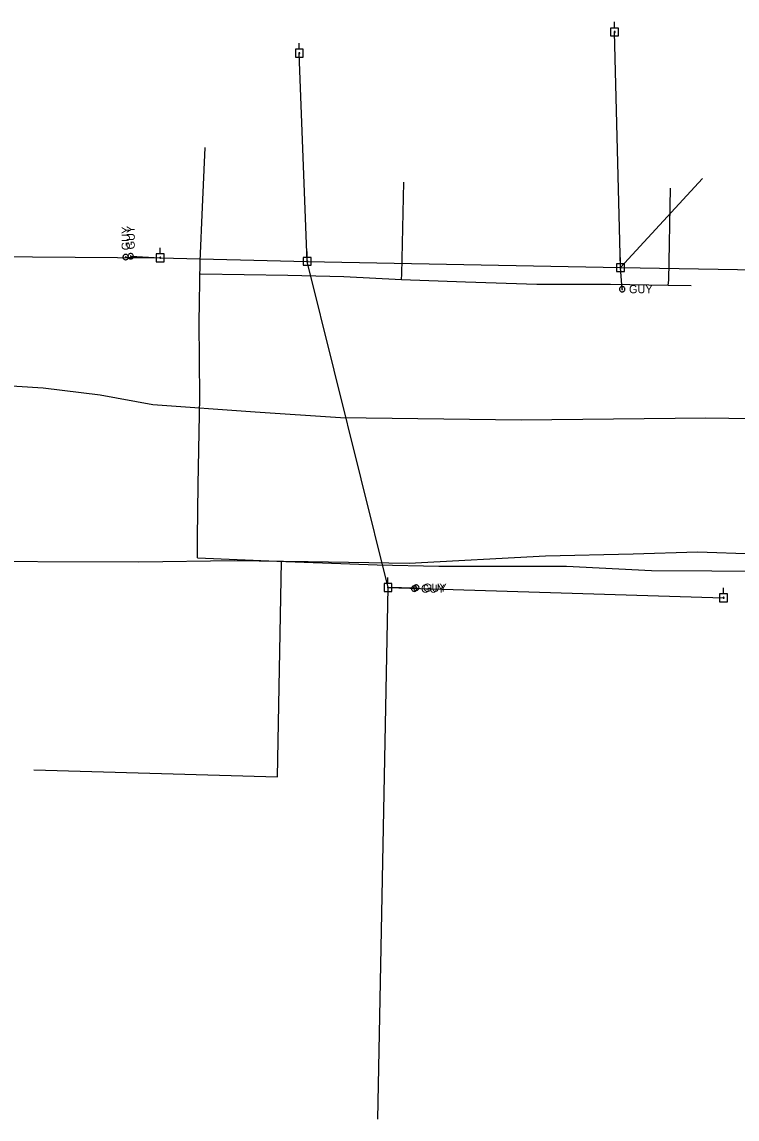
# Model space of a CAD drawing. Extents: x 596028 to 606371, y 330010 to 403088.
# Drawn here: x 603461 to 603799, y 339025 to 339544 of the extents above; entities that cross this region are included whole.
import ezdxf

# ---------------------------------------------------------------- set-up
doc = ezdxf.new("R2010")
doc.units = 0
for name, color, linetype in [('E_FTMS_Conduit', 7, 'Continuous'), ('E_UTL_EGuyWire', 7, 'Continuous'), ('E_UTL_EPowerPole', 7, 'Continuous'), ('E_UTL_G_UG', 7, 'Continuous'), ('E_UTL_Overhead', 7, 'Continuous'), ('E_UTL_T_UG', 7, 'Continuous'), ('E_UTL_TV', 7, 'Continuous')]:
    doc.layers.add(name, color=color, linetype=linetype)

msp = doc.modelspace()

# ---------------------------------------------------------------- linework, layer by layer
at = {"layer": 'E_FTMS_Conduit'}
msp.add_lwpolyline([(602734.83, 339386.85), (602813.61, 339385.3), (602877.22, 339384.86), (603008.1, 339380.74), (603053.18, 339379.73), (603103.48, 339378.61), (603138.89, 339376), (603156.98, 339374.04), (603204.89, 339372.51), (603286.22, 339373.29), (603355.63, 339373.86), (603395.21, 339373.58), (603428.42, 339373.37), (603470.92, 339370.64), (603497.85, 339367.32), (603522.71, 339362.77), (603571.07, 339359.28), (603611.36, 339356.61), (603696.77, 339355.53), (603784.05, 339356.58), (603816.69, 339356.04), (603863.31, 339357.46), (603900.77, 339355.46), (603953.03, 339359.31)], dxfattribs=at)
at = {"layer": 'E_UTL_EGuyWire'}
for p, q in [((603509.87, 339432.48), (603526.19, 339432.14)), ((603512.23, 339432.87), (603526.19, 339432.14)), ((603744.47, 339417.3), (603743.72, 339427.47)), ((603646.71, 339276.03), (603633.83, 339276.31)), ((603647.19, 339276.25), (603646.22, 339275.8))]:
    msp.add_line(p, q, dxfattribs=at)
for points in [[(603509.87, 339433.76), (603509.63, 339433.74), (603509.39, 339433.67), (603509.18, 339433.56), (603508.98, 339433.41), (603508.82, 339433.22), (603508.7, 339433.01), (603508.62, 339432.78), (603508.59, 339432.54), (603508.6, 339432.3), (603508.66, 339432.06), (603508.76, 339431.84), (603508.9, 339431.64), (603509.08, 339431.47), (603509.28, 339431.34), (603509.51, 339431.25), (603509.75, 339431.2), (603509.99, 339431.2), (603510.23, 339431.25), (603510.46, 339431.34), (603510.66, 339431.47), (603510.84, 339431.64), (603510.98, 339431.84), (603511.08, 339432.06), (603511.14, 339432.3), (603511.15, 339432.54), (603511.12, 339432.78), (603511.04, 339433.01), (603510.92, 339433.22), (603510.76, 339433.41), (603510.56, 339433.56), (603510.35, 339433.67), (603510.11, 339433.74), (603509.87, 339433.76)], [(603509.87, 339432.64), (603509.84, 339432.64), (603509.81, 339432.63), (603509.78, 339432.61), (603509.76, 339432.6), (603509.74, 339432.57), (603509.72, 339432.55), (603509.71, 339432.52), (603509.71, 339432.49), (603509.71, 339432.46), (603509.72, 339432.43), (603509.73, 339432.4), (603509.75, 339432.37), (603509.77, 339432.35), (603509.8, 339432.34), (603509.82, 339432.33), (603509.85, 339432.32), (603509.89, 339432.32), (603509.92, 339432.33), (603509.94, 339432.34), (603509.97, 339432.35), (603509.99, 339432.37), (603510.01, 339432.4), (603510.02, 339432.43), (603510.03, 339432.46), (603510.03, 339432.49), (603510.03, 339432.52), (603510.02, 339432.55), (603510, 339432.57), (603509.98, 339432.6), (603509.96, 339432.61), (603509.93, 339432.63), (603509.9, 339432.64), (603509.87, 339432.64)], [(603512.23, 339434.15), (603511.99, 339434.13), (603511.75, 339434.06), (603511.54, 339433.95), (603511.35, 339433.8), (603511.19, 339433.61), (603511.06, 339433.4), (603510.98, 339433.17), (603510.95, 339432.93), (603510.96, 339432.68), (603511.02, 339432.45), (603511.12, 339432.23), (603511.26, 339432.03), (603511.44, 339431.86), (603511.64, 339431.73), (603511.87, 339431.64), (603512.11, 339431.59), (603512.35, 339431.59), (603512.59, 339431.64), (603512.82, 339431.73), (603513.02, 339431.86), (603513.2, 339432.03), (603513.34, 339432.23), (603513.44, 339432.45), (603513.5, 339432.68), (603513.51, 339432.93), (603513.48, 339433.17), (603513.4, 339433.4), (603513.28, 339433.61), (603513.12, 339433.8), (603512.92, 339433.95), (603512.71, 339434.06), (603512.47, 339434.13), (603512.23, 339434.15)], [(603512.23, 339433.03), (603512.2, 339433.02), (603512.17, 339433.02), (603512.14, 339433), (603512.12, 339432.98), (603512.1, 339432.96), (603512.09, 339432.93), (603512.08, 339432.9), (603512.07, 339432.87), (603512.07, 339432.84), (603512.08, 339432.81), (603512.09, 339432.79), (603512.11, 339432.76), (603512.13, 339432.74), (603512.16, 339432.72), (603512.19, 339432.71), (603512.22, 339432.71), (603512.25, 339432.71), (603512.28, 339432.71), (603512.3, 339432.72), (603512.33, 339432.74), (603512.35, 339432.76), (603512.37, 339432.79), (603512.38, 339432.81), (603512.39, 339432.84), (603512.39, 339432.87), (603512.39, 339432.9), (603512.38, 339432.93), (603512.36, 339432.96), (603512.34, 339432.98), (603512.32, 339433), (603512.29, 339433.02), (603512.26, 339433.02), (603512.23, 339433.03)], [(603745.75, 339417.3), (603745.73, 339417.55), (603745.66, 339417.78), (603745.55, 339418), (603745.4, 339418.19), (603745.22, 339418.35), (603745, 339418.47), (603744.77, 339418.55), (603744.53, 339418.59), (603744.29, 339418.57), (603744.05, 339418.52), (603743.83, 339418.42), (603743.63, 339418.27), (603743.46, 339418.1), (603743.33, 339417.89), (603743.24, 339417.67), (603743.19, 339417.43), (603743.19, 339417.18), (603743.24, 339416.94), (603743.33, 339416.72), (603743.46, 339416.51), (603743.63, 339416.33), (603743.83, 339416.19), (603744.05, 339416.09), (603744.29, 339416.03), (603744.53, 339416.02), (603744.77, 339416.06), (603745, 339416.14), (603745.22, 339416.26), (603745.4, 339416.42), (603745.55, 339416.61), (603745.66, 339416.83), (603745.73, 339417.06), (603745.75, 339417.3)], [(603744.63, 339417.3), (603744.63, 339417.33), (603744.62, 339417.36), (603744.61, 339417.39), (603744.59, 339417.41), (603744.56, 339417.43), (603744.54, 339417.45), (603744.51, 339417.46), (603744.48, 339417.46), (603744.45, 339417.46), (603744.42, 339417.46), (603744.39, 339417.44), (603744.37, 339417.43), (603744.34, 339417.4), (603744.33, 339417.38), (603744.32, 339417.35), (603744.31, 339417.32), (603744.31, 339417.29), (603744.32, 339417.26), (603744.33, 339417.23), (603744.34, 339417.2), (603744.37, 339417.18), (603744.39, 339417.17), (603744.42, 339417.15), (603744.45, 339417.15), (603744.48, 339417.14), (603744.51, 339417.15), (603744.54, 339417.16), (603744.56, 339417.17), (603744.59, 339417.19), (603744.61, 339417.22), (603744.62, 339417.24), (603744.63, 339417.27), (603744.63, 339417.3)], [(603647.51, 339275.8), (603647.48, 339276.04), (603647.41, 339276.28), (603647.3, 339276.5), (603647.15, 339276.69), (603646.97, 339276.85), (603646.76, 339276.97), (603646.53, 339277.05), (603646.28, 339277.08), (603646.04, 339277.07), (603645.8, 339277.01), (603645.58, 339276.91), (603645.38, 339276.77), (603645.21, 339276.59), (603645.08, 339276.39), (603644.99, 339276.16), (603644.95, 339275.92), (603644.95, 339275.68), (603644.99, 339275.44), (603645.08, 339275.21), (603645.21, 339275.01), (603645.38, 339274.83), (603645.58, 339274.69), (603645.8, 339274.59), (603646.04, 339274.53), (603646.28, 339274.52), (603646.53, 339274.55), (603646.76, 339274.63), (603646.97, 339274.76), (603647.15, 339274.92), (603647.3, 339275.11), (603647.41, 339275.32), (603647.48, 339275.56), (603647.51, 339275.8)], [(603648.48, 339276.25), (603648.45, 339276.49), (603648.38, 339276.73), (603648.27, 339276.95), (603648.12, 339277.14), (603647.94, 339277.3), (603647.73, 339277.42), (603647.5, 339277.5), (603647.25, 339277.53), (603647.01, 339277.52), (603646.77, 339277.46), (603646.55, 339277.36), (603646.35, 339277.22), (603646.18, 339277.04), (603646.05, 339276.84), (603645.96, 339276.61), (603645.92, 339276.37), (603645.92, 339276.13), (603645.96, 339275.89), (603646.05, 339275.66), (603646.18, 339275.46), (603646.35, 339275.28), (603646.55, 339275.14), (603646.77, 339275.04), (603647.01, 339274.98), (603647.25, 339274.97), (603647.5, 339275), (603647.73, 339275.08), (603647.94, 339275.21), (603648.12, 339275.37), (603648.27, 339275.56), (603648.38, 339275.77), (603648.45, 339276.01), (603648.48, 339276.25)], [(603647.35, 339276.25), (603647.35, 339276.28), (603647.34, 339276.31), (603647.33, 339276.34), (603647.31, 339276.36), (603647.29, 339276.38), (603647.26, 339276.4), (603647.23, 339276.41), (603647.2, 339276.41), (603647.17, 339276.41), (603647.14, 339276.4), (603647.11, 339276.39), (603647.09, 339276.37), (603647.07, 339276.35), (603647.05, 339276.32), (603647.04, 339276.3), (603647.03, 339276.27), (603647.03, 339276.24), (603647.04, 339276.21), (603647.05, 339276.18), (603647.07, 339276.15), (603647.09, 339276.13), (603647.11, 339276.11), (603647.14, 339276.1), (603647.17, 339276.09), (603647.2, 339276.09), (603647.23, 339276.1), (603647.26, 339276.11), (603647.29, 339276.12), (603647.31, 339276.14), (603647.33, 339276.16), (603647.34, 339276.19), (603647.35, 339276.22), (603647.35, 339276.25)], [(603646.38, 339275.8), (603646.38, 339275.83), (603646.37, 339275.86), (603646.36, 339275.89), (603646.34, 339275.91), (603646.32, 339275.93), (603646.29, 339275.95), (603646.26, 339275.96), (603646.23, 339275.96), (603646.2, 339275.96), (603646.17, 339275.95), (603646.14, 339275.94), (603646.12, 339275.92), (603646.1, 339275.9), (603646.08, 339275.87), (603646.07, 339275.85), (603646.06, 339275.82), (603646.06, 339275.79), (603646.07, 339275.76), (603646.08, 339275.73), (603646.1, 339275.7), (603646.12, 339275.68), (603646.14, 339275.66), (603646.17, 339275.65), (603646.2, 339275.64), (603646.23, 339275.64), (603646.26, 339275.65), (603646.29, 339275.66), (603646.32, 339275.67), (603646.34, 339275.69), (603646.36, 339275.71), (603646.37, 339275.74), (603646.38, 339275.77), (603646.38, 339275.8)]]:
    msp.add_lwpolyline(points, dxfattribs=at)
at = {"layer": 'E_UTL_EPowerPole'}
for points in [[(603742.71, 339540.67), (603739.02, 339540.67)], [(603739.02, 339540.67), (603739.02, 339536.98)], [(603740.87, 339540.67), (603740.87, 339543.58)], [(603742.71, 339536.98), (603742.71, 339540.67)], [(603739.02, 339536.98), (603742.71, 339536.98)], [(603741.14, 339538.83), (603741.13, 339538.88), (603741.12, 339538.92), (603741.1, 339538.96), (603741.07, 339539), (603741.04, 339539.03), (603741, 339539.05), (603740.96, 339539.06), (603740.91, 339539.07), (603740.87, 339539.07), (603740.82, 339539.06), (603740.78, 339539.04), (603740.74, 339539.01), (603740.71, 339538.98), (603740.69, 339538.94), (603740.67, 339538.9), (603740.66, 339538.85), (603740.66, 339538.81), (603740.67, 339538.76), (603740.69, 339538.72), (603740.71, 339538.68), (603740.74, 339538.65), (603740.78, 339538.63), (603740.82, 339538.61), (603740.87, 339538.6), (603740.91, 339538.59), (603740.96, 339538.6), (603741, 339538.62), (603741.04, 339538.64), (603741.07, 339538.67), (603741.1, 339538.7), (603741.12, 339538.74), (603741.13, 339538.79), (603741.14, 339538.83)], [(603593.73, 339530.65), (603590.05, 339530.65)], [(603590.05, 339530.65), (603590.05, 339526.96)], [(603591.89, 339530.65), (603591.89, 339533.56)], [(603593.73, 339526.96), (603593.73, 339530.65)], [(603590.05, 339526.96), (603593.73, 339526.96)], [(603592.16, 339528.81), (603592.16, 339528.85), (603592.14, 339528.89), (603592.12, 339528.93), (603592.09, 339528.97), (603592.06, 339529), (603592.02, 339529.02), (603591.98, 339529.04), (603591.93, 339529.04), (603591.89, 339529.04), (603591.84, 339529.03), (603591.8, 339529.01), (603591.76, 339528.99), (603591.73, 339528.95), (603591.71, 339528.92), (603591.69, 339528.87), (603591.68, 339528.83), (603591.68, 339528.78), (603591.69, 339528.74), (603591.71, 339528.7), (603591.73, 339528.66), (603591.76, 339528.63), (603591.8, 339528.6), (603591.84, 339528.58), (603591.89, 339528.57), (603591.93, 339528.57), (603591.98, 339528.57), (603592.02, 339528.59), (603592.06, 339528.61), (603592.09, 339528.64), (603592.12, 339528.68), (603592.14, 339528.72), (603592.16, 339528.76), (603592.16, 339528.81)], [(603526.16, 339433.99), (603526.16, 339436.9)], [(603528.01, 339433.99), (603524.32, 339433.99)], [(603524.32, 339433.99), (603524.32, 339430.3)], [(603526.43, 339432.14), (603526.43, 339432.19), (603526.42, 339432.23), (603526.4, 339432.27), (603526.37, 339432.31), (603526.33, 339432.34), (603526.29, 339432.36), (603526.25, 339432.38), (603526.21, 339432.38), (603526.16, 339432.38), (603526.12, 339432.37), (603526.08, 339432.35), (603526.04, 339432.33), (603526.01, 339432.29), (603525.98, 339432.25), (603525.97, 339432.21), (603525.96, 339432.17), (603525.96, 339432.12), (603525.97, 339432.08), (603525.98, 339432.04), (603526.01, 339432), (603526.04, 339431.96), (603526.08, 339431.94), (603526.12, 339431.92), (603526.16, 339431.91), (603526.21, 339431.91), (603526.25, 339431.91), (603526.29, 339431.93), (603526.33, 339431.95), (603526.37, 339431.98), (603526.4, 339432.02), (603526.42, 339432.06), (603526.43, 339432.1), (603526.43, 339432.14)], [(603528.01, 339430.3), (603528.01, 339433.99)], [(603597.5, 339432.28), (603593.81, 339432.28)], [(603593.81, 339432.28), (603593.81, 339428.58)], [(603595.66, 339432.28), (603595.66, 339435.18)], [(603597.5, 339428.58), (603597.5, 339432.28)], [(603743.69, 339429.31), (603743.69, 339432.22)], [(603524.32, 339430.3), (603528.01, 339430.3)], [(603593.81, 339428.58), (603597.5, 339428.58)], [(603595.93, 339430.43), (603595.92, 339430.48), (603595.91, 339430.52), (603595.89, 339430.56), (603595.86, 339430.6), (603595.83, 339430.63), (603595.79, 339430.65), (603595.74, 339430.66), (603595.7, 339430.67), (603595.65, 339430.67), (603595.61, 339430.66), (603595.57, 339430.64), (603595.53, 339430.61), (603595.5, 339430.58), (603595.48, 339430.54), (603595.46, 339430.5), (603595.45, 339430.46), (603595.45, 339430.41), (603595.46, 339430.37), (603595.48, 339430.32), (603595.5, 339430.29), (603595.53, 339430.25), (603595.57, 339430.23), (603595.61, 339430.21), (603595.65, 339430.2), (603595.7, 339430.19), (603595.74, 339430.2), (603595.79, 339430.22), (603595.83, 339430.24), (603595.86, 339430.27), (603595.89, 339430.3), (603595.91, 339430.34), (603595.92, 339430.39), (603595.93, 339430.43)], [(603745.53, 339429.31), (603741.84, 339429.31)], [(603741.84, 339429.31), (603741.84, 339425.62)], [(603743.96, 339427.47), (603743.95, 339427.52), (603743.94, 339427.56), (603743.92, 339427.6), (603743.89, 339427.63), (603743.86, 339427.66), (603743.82, 339427.69), (603743.78, 339427.7), (603743.73, 339427.71), (603743.69, 339427.71), (603743.64, 339427.7), (603743.6, 339427.68), (603743.56, 339427.65), (603743.53, 339427.62), (603743.51, 339427.58), (603743.49, 339427.54), (603743.48, 339427.49), (603743.48, 339427.45), (603743.49, 339427.4), (603743.51, 339427.36), (603743.53, 339427.32), (603743.56, 339427.29), (603743.6, 339427.26), (603743.64, 339427.24), (603743.69, 339427.23), (603743.73, 339427.23), (603743.78, 339427.24), (603743.82, 339427.25), (603743.86, 339427.28), (603743.89, 339427.31), (603743.92, 339427.34), (603743.94, 339427.38), (603743.95, 339427.42), (603743.96, 339427.47)], [(603745.53, 339425.62), (603745.53, 339429.31)], [(603741.84, 339425.62), (603745.53, 339425.62)], [(603635.65, 339278.15), (603631.96, 339278.15)], [(603631.96, 339278.15), (603631.96, 339274.46)], [(603634.07, 339276.31), (603634.07, 339276.36), (603634.06, 339276.4), (603634.04, 339276.44), (603634.01, 339276.48), (603633.97, 339276.51), (603633.93, 339276.53), (603633.89, 339276.54), (603633.85, 339276.55), (603633.8, 339276.55), (603633.76, 339276.54), (603633.72, 339276.52), (603633.68, 339276.49), (603633.65, 339276.46), (603633.62, 339276.42), (603633.61, 339276.38), (603633.6, 339276.33), (603633.6, 339276.29), (603633.61, 339276.24), (603633.62, 339276.2), (603633.65, 339276.16), (603633.68, 339276.13), (603633.72, 339276.11), (603633.76, 339276.09), (603633.8, 339276.08), (603633.85, 339276.07), (603633.89, 339276.08), (603633.93, 339276.1), (603633.97, 339276.12), (603634.01, 339276.15), (603634.04, 339276.18), (603634.06, 339276.22), (603634.07, 339276.27), (603634.07, 339276.31)], [(603633.8, 339278.15), (603633.8, 339281.06)], [(603635.65, 339274.46), (603635.65, 339278.15)], [(603631.96, 339274.46), (603635.65, 339274.46)]]:
    msp.add_lwpolyline(points, dxfattribs=at)
at = {"layer": 'E_UTL_G_UG'}
for points in [[(603543.77, 339290.3), (603543.8, 339299.77), (603544.15, 339324.91), (603544.94, 339366.23), (603544.66, 339401.59), (603545.01, 339430.57), (603546.12, 339456.11), (603547.35, 339484.31)], [(603640.41, 339424.4), (603641.24, 339467.91)], [(603766.49, 339421.57), (603767.32, 339465.08)], [(603545.18, 339424.54), (603586.53, 339423.89), (603613.02, 339423.37), (603640.19, 339421.88), (603670.49, 339420.85), (603704.07, 339419.62), (603738.99, 339419.64), (603766.24, 339419.24), (603776.99, 339419.09)], [(603640.19, 339421.88), (603640.41, 339424.4)], [(603766.24, 339419.24), (603766.49, 339421.57)], [(603466.47, 339190.17), (603581.53, 339186.93), (603583.46, 339288.64)], [(603543.77, 339290.3), (603581.23, 339288.73), (603628.63, 339287.12), (603657.8, 339286.35), (603718.16, 339286.41), (603758.32, 339284.41), (603786.89, 339284.2), (603819.08, 339283.94), (603877.38, 339282.87), (603920.73, 339282.42), (603958.44, 339281.9)]]:
    msp.add_lwpolyline(points, dxfattribs=at)
at = {"layer": 'E_UTL_Overhead'}
for p, q in [((603743.72, 339427.47), (603740.9, 339538.83)), ((603595.69, 339430.43), (603591.92, 339528.81)), ((603743.72, 339427.47), (603782.36, 339469.56)), ((603633.83, 339276.31), (603595.69, 339430.43)), ((603629.07, 339025.15), (603633.83, 339276.31))]:
    msp.add_line(p, q, dxfattribs=at)
for points in [[(602675.32, 339442.84), (602775.91, 339441.76), (603030.19, 339437.63), (603284.95, 339433.97), (603526.19, 339432.14)], [(603526.19, 339432.14), (603595.69, 339430.43), (603743.72, 339427.47), (603955.58, 339423.94)]]:
    msp.add_lwpolyline(points, dxfattribs=at)
at = {"layer": 'E_UTL_T_UG'}
msp.add_lwpolyline([(603420.27, 339288.73), (603516.02, 339288.47), (603561.36, 339289.04), (603596.03, 339288.59), (603643.8, 339287.78), (603708.2, 339291.33), (603749.63, 339292.27), (603780, 339293.24), (603807.27, 339292.21), (603822.11, 339291.08)], dxfattribs=at)
at = {"layer": 'E_UTL_TV'}
msp.add_line((603633.83, 339276.31), (603792.39, 339271.48), dxfattribs=at)
for points in [[(603792.36, 339273.33), (603792.36, 339276.24)], [(603794.2, 339273.33), (603790.51, 339273.33)], [(603790.51, 339273.33), (603790.51, 339269.64)], [(603792.63, 339271.48), (603792.62, 339271.53), (603792.61, 339271.57), (603792.59, 339271.61), (603792.56, 339271.65), (603792.53, 339271.68), (603792.49, 339271.7), (603792.45, 339271.72), (603792.4, 339271.72), (603792.36, 339271.72), (603792.31, 339271.71), (603792.27, 339271.69), (603792.23, 339271.67), (603792.2, 339271.63), (603792.18, 339271.59), (603792.16, 339271.55), (603792.15, 339271.51), (603792.15, 339271.46), (603792.16, 339271.42), (603792.18, 339271.38), (603792.2, 339271.34), (603792.23, 339271.3), (603792.27, 339271.28), (603792.31, 339271.26), (603792.36, 339271.25), (603792.4, 339271.25), (603792.45, 339271.25), (603792.49, 339271.27), (603792.53, 339271.29), (603792.56, 339271.32), (603792.59, 339271.36), (603792.61, 339271.4), (603792.62, 339271.44), (603792.63, 339271.48)], [(603794.2, 339269.64), (603794.2, 339273.33)], [(603790.51, 339269.64), (603794.2, 339269.64)]]:
    msp.add_lwpolyline(points, dxfattribs=at)

# ---------------------------------------------------------------- texts
at = {"layer": 'E_UTL_EGuyWire'}
for p in [(603511.8, 339435.69), (603514.16, 339436.08)]:
    msp.add_text('GUY', height=3.85, rotation=90, dxfattribs=at).set_placement(p)
for p in [(603747.68, 339415.38), (603649.43, 339273.88), (603650.4, 339274.33)]:
    msp.add_text('GUY', height=3.85, dxfattribs=at).set_placement(p)

doc.saveas('drawing.dxf')
